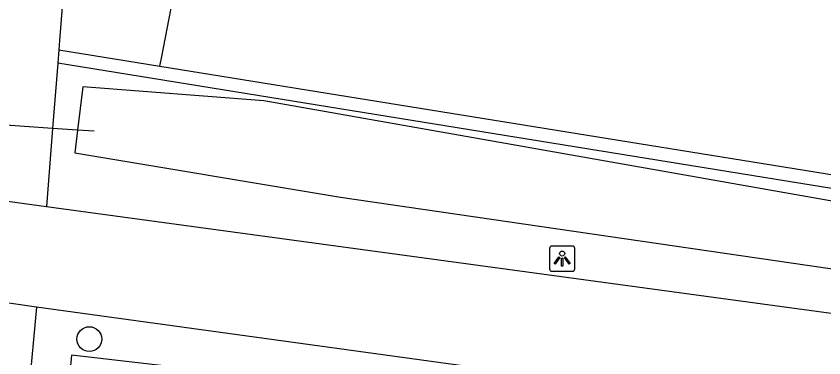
# Model space of a CAD drawing. Extents: x 159628 to 160723, y 388176 to 389416.
# Drawn here: x 160296.11 to 160328.07, y 388532.23 to 388545.74 of the extents above; entities that cross this region are included whole.
import ezdxf

# ---------------------------------------------------------------- set-up
doc = ezdxf.new("R2010")
doc.units = 0
for name, color, linetype in [('IMGEO_Boom', 7, 'Continuous'), ('IMGEO_Duiker', 7, 'Continuous'), ('IMGEO_Groenvoorziening', 7, 'Continuous'), ('IMGEO_Haag', 7, 'Continuous'), ('IMGEO_Lichtpunt', 7, 'Continuous'), ('IMGEO_Rijbaan_lokaal_open', 7, 'Continuous'), ('IMGEO_Voetpad_halfverhard', 7, 'Continuous'), ('IMGEO_Waterloop', 7, 'Continuous')]:
    doc.layers.add(name, color=color, linetype=linetype)

msp = doc.modelspace()

# ---------------------------------------------------------------- linework, layer by layer
at = {"layer": 'IMGEO_Boom'}
msp.add_circle((160299.005, 388532.969), 0.489, dxfattribs=at)
at = {"layer": 'IMGEO_Duiker'}
msp.add_lwpolyline([(160299.203, 388541.19), (160298.538, 388541.235), (160297.553, 388541.303), (160295.705, 388541.429), (160294.969, 388541.479), (160294.509, 388541.511)], dxfattribs=at)
at = {"layer": 'IMGEO_Groenvoorziening'}
msp.add_lwpolyline([(160301.79, 388543.759), (160301.876, 388544.139), (160304.651, 388558.565)], dxfattribs=at)
at = {"layer": 'IMGEO_Haag'}
for points in [[(160297.795, 388544.403), (160301.79, 388543.759)], [(160340.672, 388537.496), (160340.587, 388536.943), (160297.754, 388543.881)], [(160301.79, 388543.759), (160333.105, 388538.715)]]:
    msp.add_lwpolyline(points, dxfattribs=at)
at = {"layer": 'IMGEO_Lichtpunt'}
for p, q in [((160317.213, 388536.554), (160317.213, 388535.747)), ((160317.213, 388536.554), (160317.213, 388535.747)), ((160318.115, 388536.649), (160317.307, 388536.649)), ((160318.115, 388536.649), (160317.307, 388536.649)), ((160318.209, 388535.747), (160318.209, 388536.554)), ((160318.209, 388535.747), (160318.209, 388536.554)), ((160317.307, 388535.653), (160318.115, 388535.653)), ((160317.307, 388535.653), (160318.115, 388535.653))]:
    msp.add_line(p, q, dxfattribs=at)
for points in [[(160317.587, 388536.218), (160317.626, 388536.19), (160317.438, 388535.928), (160317.4, 388535.955), (160317.587, 388536.218)], [(160317.689, 388536.17), (160317.736, 388536.17), (160317.736, 388535.848), (160317.689, 388535.848), (160317.689, 388536.17)], [(160317.799, 388536.19), (160317.837, 388536.217), (160318.024, 388535.955), (160317.985, 388535.927), (160317.799, 388536.19)]]:
    msp.add_lwpolyline(points, dxfattribs=at)
msp.add_circle((160317.712, 388536.352), 0.0994, dxfattribs=at)
for centre, start, end in [((160317.307, 388536.554), 90, 180), ((160317.307, 388536.554), 90, 180), ((160318.115, 388536.554), 0, 90), ((160318.115, 388536.554), 0, 90), ((160317.307, 388535.747), 180, 270), ((160317.307, 388535.747), 180, 270), ((160318.115, 388535.747), 270, 0), ((160318.115, 388535.747), 270, 360)]:
    msp.add_arc(centre, 0.0946, start, end, dxfattribs=at)
at = {"layer": 'IMGEO_Rijbaan_lokaal_open'}
for points in [[(160295.478, 388538.469), (160297.312, 388538.219)], [(160297.312, 388538.219), (160344.66, 388531.774)], [(160296.912, 388534.237), (160294.988, 388534.502)], [(160345.399, 388527.564), (160296.912, 388534.237)]]:
    msp.add_lwpolyline(points, dxfattribs=at)
at = {"layer": 'IMGEO_Voetpad_halfverhard'}
for points in [[(160297.94, 388546.265), (160297.824, 388544.782), (160297.795, 388544.403)], [(160297.795, 388544.403), (160297.754, 388543.881)], [(160297.754, 388543.881), (160297.553, 388541.303), (160297.312, 388538.219)], [(160296.912, 388534.237), (160296.608, 388530.959), (160296.401, 388528.724)]]:
    msp.add_lwpolyline(points, dxfattribs=at)
at = {"layer": 'IMGEO_Waterloop'}
for points in [[(160305.913, 388542.394), (160298.744, 388542.951), (160298.538, 388541.235), (160298.43, 388540.339), (160308.942, 388538.582), (160341.973, 388533.768), (160342.542, 388534.157), (160342.799, 388534.896), (160342.112, 388536.008), (160340.488, 388536.294), (160305.913, 388542.394)], [(160345.449, 388526.166), (160328.352, 388528.056), (160313.473, 388530.578), (160298.306, 388532.337), (160298.152, 388530.777), (160298.07, 388529.946), (160313.064, 388527.957), (160328.954, 388525.204), (160345.863, 388523.52), (160345.67, 388524.756), (160345.449, 388526.166)]]:
    msp.add_lwpolyline(points, dxfattribs=at)

doc.saveas('drawing.dxf')
